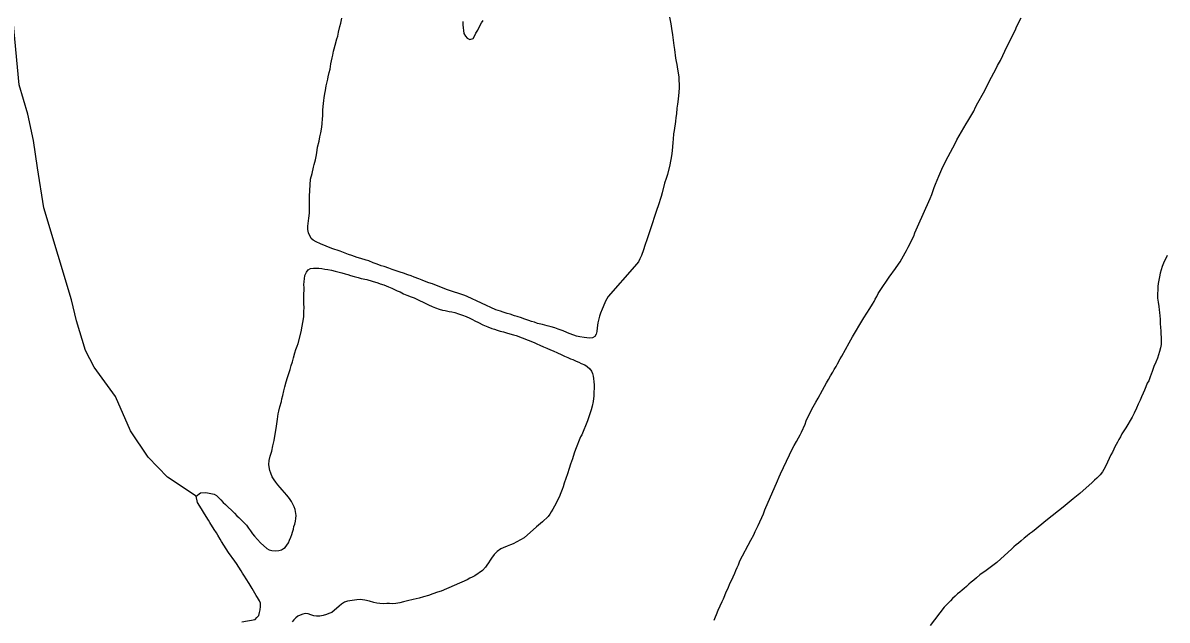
# Model space of a CAD drawing. Extents: x 3172297 to 3210190, y 958463 to 983887.
# Drawn here: x 3206457 to 3207856, y 977230 to 977960 of the extents above; entities that cross this region are included whole.
import ezdxf

# ---------------------------------------------------------------- set-up
doc = ezdxf.new("R2010")
doc.units = 0
doc.layers.add('V-TOPO-SHOR', color=7, linetype='Continuous')

msp = doc.modelspace()

# ---------------------------------------------------------------- linework, layer by layer
at = {"layer": 'V-TOPO-SHOR'}
for points in [[(3206669.1, 977381.8), (3206633.8, 977404.8), (3206610.3, 977429.2), (3206588.6, 977461.6), (3206570.4, 977503.5), (3206544.3, 977539.3), (3206533.9, 977559.4), (3206522.7, 977596), (3206516.6, 977621.3), (3206500.2, 977675.4), (3206482.9, 977733.9), (3206475.2, 977782.7), (3206470, 977815.9), (3206463.1, 977848.2), (3206452.7, 977884), (3206445.1, 977961.6), (3206441, 978075), (3206438.6, 978168.3), (3206446.6, 978241.5), (3206452.9, 978306.9), (3206464.4, 978361.8), (3206483.7, 978426.3), (3206501.3, 978484.7)], [(3206870.2, 977671.8), (3206865.8, 977673.3), (3206859.4, 977675.7), (3206855.4, 977677), (3206845.1, 977680.8), (3206835, 977684.3), (3206828, 977686.9), (3206821, 977689.9), (3206815.8, 977692.3), (3206812.2, 977694.2), (3206809.7, 977696.3), (3206806.1, 977703.1), (3206805.5, 977707.2), (3206805.6, 977711.6), (3206806.9, 977721.1), (3206807.4, 977727.4), (3206807.6, 977730.6), (3206807.6, 977735.5), (3206807.7, 977739.1), (3206807.7, 977744.4), (3206807.5, 977748.2), (3206808.7, 977768.7), (3206810.7, 977775.8), (3206812.5, 977783.4), (3206813.3, 977786.8), (3206814.8, 977792.3), (3206815.7, 977796.5), (3206816.4, 977800.8), (3206817.5, 977807.9), (3206819.2, 977815.3), (3206820.3, 977820.4), (3206821.2, 977825.5), (3206822.5, 977832.4), (3206823, 977836.7), (3206823.5, 977842.6), (3206823.7, 977846.2), (3206823.7, 977849.8), (3206824, 977852.9), (3206824.2, 977857.4), (3206825.1, 977864.8), (3206825.4, 977868.2), (3206826.2, 977873.6), (3206826.9, 977877.2), (3206828, 977882.9), (3206828.7, 977886.1), (3206829.8, 977890.8), (3206830.4, 977893.7), (3206831.5, 977899.2), (3206832.6, 977903), (3206833.7, 977909.5), (3206835.2, 977917.1), (3206835.9, 977920.1), (3206837, 977925), (3206837.6, 977927.9), (3206838.7, 977932.3), (3206841.1, 977940.2), (3206842, 977943.5), (3206843.1, 977948.4), (3206844.6, 977955.4), (3206845.7, 977959.4), (3206847.2, 977965.5)], [(3207247.4, 977966.7), (3207249.2, 977958.4), (3207250, 977952.9), (3207251.4, 977944.9), (3207253, 977932), (3207253.6, 977927.3), (3207255, 977916.5), (3207255.6, 977912.5), (3207256.5, 977908.7)], [(3207529.4, 977667.8), (3207531.7, 977671.7), (3207535.7, 977678.7), (3207537.4, 977681.7), (3207539.5, 977685.9), (3207541.6, 977690.2), (3207543.8, 977694.8), (3207546.1, 977699.3), (3207547.6, 977703.3), (3207550.9, 977710.4), (3207566.2, 977745.3), (3207568.1, 977749.9), (3207569.9, 977754.8), (3207571.1, 977758.5), (3207572.7, 977762.6), (3207576.8, 977772.6), (3207580.4, 977781.2), (3207583.7, 977787.9), (3207588.4, 977796.5), (3207596.8, 977812.4), (3207598.9, 977816.7), (3207610.1, 977836.5), (3207612.2, 977839.8), (3207614.6, 977843.7), (3207617.3, 977847.9), (3207619.5, 977851.7), (3207621.8, 977856.7), (3207624.6, 977862.2), (3207631.2, 977874.1), (3207638, 977887), (3207639.3, 977889.8), (3207641.3, 977893.5), (3207644, 977898.7), (3207646.3, 977903.1), (3207648.6, 977907.7), (3207652.1, 977913.7), (3207660.5, 977931.2), (3207670.3, 977951.3), (3207671.9, 977955), (3207677.5, 977965.7)], [(3206994.8, 977961.4), (3206994.8, 977957.4), (3206995.4, 977953.6), (3206995.6, 977950.2), (3206996.2, 977946.8), (3206998.3, 977943.6), (3207000.4, 977941.1), (3207003.7, 977939.4), (3207007.6, 977940.6), (3207009.5, 977944.2), (3207010.8, 977946.9), (3207013.1, 977950.9), (3207015.3, 977955.3), (3207017.6, 977959.6), (3207020, 977962.7)], [(3207256.5, 977908.7), (3207257.5, 977903.2), (3207258.9, 977893.7), (3207259.1, 977889.8), (3207259.2, 977884.3), (3207259.2, 977880.8), (3207259, 977874.8), (3207258.7, 977871), (3207258, 977866.6), (3207257.4, 977860.3), (3207256.7, 977855.4), (3207256.2, 977848.4), (3207255.5, 977844), (3207254.9, 977839.3), (3207253.3, 977828.3), (3207252.6, 977824.1), (3207252, 977817.6), (3207251.7, 977813.6), (3207251, 977803.2), (3207250.1, 977797.1), (3207248.1, 977786.5), (3207245.1, 977774.5), (3207243.6, 977769.6), (3207241.6, 977763.9), (3207238.8, 977752.3), (3207237.5, 977747.5), (3207233.6, 977736.3), (3207231.9, 977731.9), (3207229.5, 977724.5), (3207225.8, 977712.9), (3207224.3, 977708.2), (3207220.2, 977695.8), (3207217.4, 977687.8), (3207215.8, 977682.7), (3207213.2, 977675.5), (3207211.5, 977671.5), (3207209.8, 977667.9), (3207204.9, 977662.1), (3207172.7, 977625.5), (3207169.5, 977619.8), (3207166.3, 977613.1), (3207165.2, 977610.1), (3207163.2, 977605.1), (3207162.1, 977601.7), (3207160, 977593.2), (3207159.3, 977587.3), (3207158.8, 977582.7), (3207158, 977579.5), (3207156.2, 977576.6), (3207153.3, 977574.9), (3207150.1, 977574.5), (3207146.5, 977574.9), (3207143.1, 977575.4), (3207137.8, 977576.1), (3207133.8, 977577.2), (3207130.7, 977578.2), (3207125, 977580.4), (3207122, 977581.5), (3207117.4, 977583.4), (3207111.3, 977585.8), (3207107.3, 977587.1), (3207103, 977588.4), (3207098.2, 977589.7), (3207092.3, 977591.2), (3207086.4, 977592.7), (3207082.4, 977594), (3207078.8, 977595.1), (3207075.6, 977596.4), (3207069.5, 977598.4), (3207066.5, 977599.4), (3207061.5, 977601), (3207058.1, 977602), (3207052.8, 977603.8), (3207049.2, 977604.9), (3207044.2, 977606.4), (3207040.8, 977607.5), (3207035.1, 977609.4), (3207000.3, 977625.5), (3206997.4, 977626.6), (3206976.4, 977633.8), (3206962.6, 977639.1), (3206957.9, 977640.9), (3206953.5, 977642.4), (3206950.3, 977643.5), (3206945.1, 977645.4), (3206941.3, 977646.9), (3206935.4, 977649.1), (3206931.6, 977650.6), (3206927.8, 977652.1), (3206922.3, 977654), (3206918.5, 977655.3), (3206914.5, 977656.6), (3206908.6, 977658.6), (3206904.6, 977660.1), (3206898.7, 977662), (3206895.3, 977663.1), (3206890.4, 977664.9), (3206885.4, 977666.8), (3206879.9, 977668.9), (3206876.7, 977670), (3206870.2, 977671.8)], [(3207855.8, 977675.4), (3207854.5, 977672.6), (3207852.7, 977669.2), (3207851.3, 977666.1), (3207849.8, 977662.3), (3207848.6, 977658.2), (3207847.4, 977653.9), (3207846.5, 977649.6), (3207845.9, 977645.5), (3207844.9, 977641.3), (3207844.6, 977637.8), (3207844.3, 977633.5), (3207844.1, 977628.6), (3207844.2, 977623.3), (3207844.9, 977618.6), (3207845.6, 977613.5), (3207846.2, 977609.2), (3207846.6, 977606.1), (3207847, 977602.1), (3207847.3, 977597.9), (3207847.5, 977592.7), (3207847.8, 977587.5)], [(3206777.9, 977319.2), (3206781.9, 977324.8), (3206783.1, 977328), (3206784.8, 977331.6), (3206785.8, 977334.7), (3206786.6, 977337.9), (3206787.8, 977341.6), (3206788.5, 977344.6), (3206789.4, 977347.7), (3206790.4, 977351), (3206791, 977354.5), (3206791.2, 977358.3), (3206790, 977365.4), (3206788.7, 977368.6), (3206787.3, 977371.8), (3206785.5, 977375.3), (3206782.9, 977378.8), (3206780, 977382.8), (3206777.1, 977386), (3206774.1, 977389.4), (3206771.5, 977392.3), (3206768.8, 977395.4), (3206766.3, 977398.6), (3206764.3, 977401.7), (3206762, 977405.5), (3206760.1, 977409.9), (3206759.2, 977413), (3206758.2, 977417.4), (3206757.7, 977420.5), (3206758.4, 977425.1), (3206759.6, 977430.6), (3206761.3, 977436.7), (3206762.9, 977443.3), (3206764.4, 977449.5), (3206767.1, 977467), (3206768.5, 977475.9), (3206769.4, 977482.4), (3206770.1, 977485.7), (3206771.3, 977490.8), (3206773.1, 977497.4), (3206773.9, 977500.5), (3206774.9, 977504.7), (3206776.3, 977510.2), (3206777.5, 977515.4), (3206779.1, 977521.5), (3206780.8, 977526.8), (3206782.4, 977531.7), (3206784, 977536.4), (3206785.3, 977541.4), (3206786.8, 977545.8), (3206788.1, 977550.7), (3206789.7, 977556.6), (3206791, 977561), (3206792.5, 977564.8), (3206793.7, 977568.2), (3206797.4, 977582.2), (3206800.5, 977600.8), (3206800.8, 977603.9), (3206800.8, 977607.2), (3206800.9, 977612), (3206800.5, 977616.4), (3206800.6, 977621.2), (3206800.7, 977625.6), (3206800.8, 977628.7), (3206800.9, 977633.1), (3206800.9, 977636.6), (3206800.8, 977639.7), (3206800.9, 977643.7), (3206801.3, 977647.2), (3206801.8, 977651), (3206803.8, 977655.3), (3206805.8, 977658), (3206808.9, 977659.6), (3206812.3, 977660.2), (3206815.5, 977660.2), (3206818.9, 977660.1), (3206822.6, 977659.6), (3206826.1, 977659.1), (3206830, 977658.6), (3206834.5, 977657.5), (3206839.1, 977656.3), (3206842.2, 977655.6), (3206847, 977654.3), (3206851.1, 977653.1), (3206854.5, 977652.2), (3206857.7, 977651.2), (3206862, 977650), (3206867, 977648.8), (3206870.8, 977647.7), (3206877.8, 977646.3), (3206884.2, 977644.3), (3206891, 977642.1), (3206893.8, 977641.1), (3206898.2, 977639.6), (3206904.2, 977637.3), (3206908, 977635.7), (3206911.4, 977634.1), (3206914.7, 977632.5), (3206918.2, 977631.1), (3206922.5, 977628.9), (3206926.4, 977627.2)], [(3207302.3, 977230.2), (3207303.8, 977234.2), (3207305.1, 977237.4), (3207307.2, 977242.4), (3207309.5, 977247.8), (3207311.8, 977252.9), (3207313.6, 977256.4), (3207315.2, 977260.6), (3207317, 977264.8), (3207319.1, 977269.4), (3207321.5, 977275), (3207323.6, 977279.7), (3207325.3, 977283.3), (3207327.4, 977287.7), (3207328.7, 977290.8), (3207330.3, 977294.6), (3207331.8, 977297.9), (3207333.6, 977302.6), (3207346.8, 977327.8), (3207350.5, 977334.5), (3207352.3, 977338.7), (3207354.3, 977342.6), (3207355.8, 977345.9), (3207362.4, 977360.2), (3207364.2, 977365.2), (3207379.4, 977400.6), (3207381.7, 977405.4), (3207383.2, 977409), (3207394.3, 977432.1), (3207397.3, 977438.1), (3207400.1, 977443.4), (3207403, 977448.4), (3207405.4, 977452.9), (3207407.3, 977456.7), (3207409, 977459.9), (3207413.2, 977469.7), (3207414.7, 977473.9), (3207421.6, 977487.9), (3207426.6, 977496.5), (3207429.3, 977501.3), (3207434.7, 977511.2), (3207436.9, 977515.5), (3207439.6, 977520.2), (3207441.8, 977524.2), (3207444.4, 977528.6), (3207447.2, 977533), (3207449, 977536.4), (3207451.1, 977540.1), (3207453.1, 977543.3), (3207456.2, 977549.3), (3207458.3, 977552.7), (3207467, 977568.8), (3207471.4, 977576.1), (3207473.8, 977580.3), (3207476.2, 977584.4), (3207479, 977589.1), (3207481.4, 977593.4), (3207485, 977599.4), (3207488.6, 977605), (3207492.3, 977610.7), (3207495.6, 977616), (3207497.6, 977619.6), (3207499.1, 977622.4), (3207501, 977625.7), (3207502.8, 977629), (3207505.1, 977632.8), (3207516.1, 977649.1), (3207523.9, 977659.9), (3207527.5, 977665), (3207529.4, 977667.8)], [(3206926.4, 977627.2), (3206931.7, 977625.2), (3206935.6, 977623.7), (3206938.7, 977622.1), (3206941.9, 977620.8), (3206946.4, 977618.7), (3206949.1, 977617.3), (3206953.1, 977615.5), (3206957.5, 977613.3), (3206961.4, 977611.5), (3206965.9, 977609.9), (3206970.1, 977609), (3206973.4, 977608.3), (3206978.4, 977607.4), (3206981.6, 977606.6), (3206985, 977605.8), (3206989.6, 977604.5), (3206994.4, 977602.9), (3206999.2, 977600.9), (3207003.7, 977598.9), (3207006.7, 977597.5), (3207009.8, 977595.7), (3207014, 977593.6), (3207019.3, 977591.1), (3207025.7, 977588.5), (3207030.4, 977586.6), (3207033.7, 977585.5), (3207037, 977584.4), (3207040.7, 977583.2), (3207044.5, 977582.3), (3207048.2, 977581.2), (3207052.4, 977580.1), (3207056.7, 977578.9), (3207060.3, 977578), (3207082.1, 977569.5), (3207085.5, 977567.8), (3207089, 977566), (3207093.4, 977564.1), (3207097.8, 977562.3), (3207102.2, 977560.4), (3207105.2, 977559.1), (3207110.7, 977556.6), (3207115, 977554.6), (3207119.4, 977552.5), (3207123.1, 977550.9), (3207126.6, 977549.6), (3207129.6, 977548.4), (3207133.5, 977546.7), (3207136.6, 977545.5), (3207139.8, 977543.9), (3207144.1, 977542), (3207146.9, 977540.1), (3207150.1, 977537), (3207152.1, 977534.5), (3207153.3, 977531.4), (3207154.2, 977528.3), (3207154.7, 977525.2), (3207155.1, 977521.5), (3207155.3, 977517.5), (3207155.3, 977513.9), (3207155.2, 977508.4), (3207154.9, 977504.4), (3207154.2, 977497.5), (3207153.2, 977491.8), (3207152, 977487.3), (3207150.6, 977483.4), (3207149.3, 977479.9), (3207147.2, 977473.7), (3207140.3, 977456.8), (3207138.9, 977454.1), (3207132.8, 977438.7), (3207131.1, 977434.2), (3207129, 977427.2), (3207126.7, 977420.6), (3207125, 977415.3), (3207122.9, 977409), (3207120.9, 977403.1), (3207119, 977397.6), (3207117.5, 977393.2), (3207116.4, 977389.8), (3207114.8, 977385.7), (3207112.7, 977380.6), (3207110.3, 977376), (3207108.7, 977372.4), (3207107.1, 977369.4), (3207105, 977365.7), (3207103.1, 977362.6), (3207101.2, 977359.7), (3207099.1, 977357), (3207092.3, 977350.2), (3207084.9, 977344.3), (3207069.8, 977330.9), (3207056.6, 977323.6), (3207053.1, 977322.4), (3207049.1, 977320.7), (3207044.4, 977318.7), (3207041.6, 977317.4), (3207037, 977314.1), (3207033.4, 977310.5), (3207030.1, 977306.2), (3207028.3, 977303.4)], [(3207847.8, 977587.5), (3207848.2, 977583.5), (3207848.3, 977580.4), (3207848.7, 977575.2), (3207848.7, 977570.3), (3207848.4, 977567.1), (3207847.6, 977562.7), (3207846.5, 977558.5), (3207845.2, 977554.1), (3207844, 977550.4), (3207842, 977545.5), (3207839.6, 977540.1), (3207837.5, 977533.9), (3207835.2, 977527.3), (3207833.3, 977522.7), (3207831.6, 977519.5), (3207829.8, 977515.3), (3207828.1, 977511.2), (3207826.5, 977507.4), (3207824.5, 977503.2), (3207822.9, 977498.8), (3207820.6, 977494.1), (3207818.4, 977489.1), (3207815.4, 977483.1), (3207813.1, 977478), (3207805.2, 977465.2), (3207802.8, 977461.3), (3207800.5, 977457.9), (3207798.7, 977454.3), (3207796.9, 977451), (3207795.3, 977447.6), (3207792, 977441.8), (3207790.6, 977439), (3207789, 977435.6), (3207787.2, 977432), (3207785.1, 977427.7), (3207783, 977423.4), (3207780.4, 977417.8), (3207778.5, 977414.1), (3207776.8, 977411.3), (3207774, 977407.7), (3207770.1, 977403.8), (3207767.1, 977401.1), (3207764.1, 977398.3), (3207749.1, 977385.1), (3207745.2, 977381.8), (3207741.1, 977378.6), (3207728.6, 977368.4), (3207709.8, 977353.3), (3207691.4, 977338.3), (3207687.5, 977335.6), (3207684.7, 977333.4), (3207681.1, 977330.3), (3207677.4, 977327.3), (3207674, 977324.4), (3207671.3, 977322.4), (3207668.3, 977319.9), (3207665.9, 977317.4), (3207647.5, 977300.7), (3207634.5, 977291), (3207627.1, 977285.6), (3207622.8, 977282.1), (3207619.4, 977279.1), (3207616.5, 977276.8), (3207613.6, 977274.3), (3207610.6, 977271.5), (3207607.6, 977269), (3207605.2, 977266.8), (3207602.6, 977264.6), (3207599.7, 977262.3), (3207596.6, 977259.6), (3207593.6, 977256.7), (3207590.9, 977254.1), (3207589, 977251.7), (3207585.7, 977248.5), (3207583.2, 977246), (3207566.3, 977223.8)], [(3206724.9, 977228.4), (3206741, 977231.2), (3206743.3, 977233.4), (3206745.5, 977235.9), (3206746.6, 977239.6), (3206747.4, 977243.1), (3206747.8, 977247.1), (3206747.6, 977251), (3206746.3, 977253.7), (3206743.9, 977257.8), (3206742.4, 977260.5), (3206740.6, 977263.3), (3206737.4, 977268.9), (3206733.6, 977275), (3206730.2, 977280.6), (3206728, 977284), (3206725.8, 977287.5), (3206723.9, 977290.5), (3206718.3, 977299.3), (3206716.3, 977302.3), (3206708.5, 977312.9), (3206700.1, 977326.2), (3206698.3, 977329.2), (3206695.6, 977333.9), (3206693.7, 977337), (3206691.1, 977341.2), (3206685.8, 977349.6), (3206684.2, 977352.5), (3206679.2, 977360.2), (3206675.5, 977366.4), (3206670.8, 977373.9), (3206669.1, 977381.8), (3206674.1, 977385.6), (3206680.7, 977386.1), (3206690.9, 977384.3), (3206693.7, 977382.6), (3206696.7, 977379.6), (3206699.3, 977377.1), (3206702.1, 977374.1), (3206704.8, 977371.4), (3206708.3, 977368.3), (3206712.3, 977364.5), (3206716, 977360.8), (3206718.8, 977357.8), (3206721.3, 977355.6), (3206724.6, 977352.2), (3206727.7, 977349.1), (3206730.6, 977346.1), (3206733.1, 977342.8), (3206735.4, 977339.5), (3206738, 977335.8), (3206740.2, 977333), (3206747.5, 977324.8), (3206755.5, 977317.9), (3206758.3, 977316.3), (3206761.6, 977315.2), (3206766.1, 977314.9), (3206770, 977315.5), (3206773.2, 977316.2), (3206775.6, 977317.7), (3206777.9, 977319.2)], [(3207028.3, 977303.4), (3207026.5, 977300.5), (3207024.4, 977297.4), (3207022.5, 977295), (3207018.9, 977291), (3207009.5, 977284.3), (3207006.5, 977282.8), (3207003.5, 977281.4), (3207000.4, 977279.7), (3206968.4, 977265.9), (3206964.1, 977264.4), (3206958.1, 977262.3), (3206952.8, 977260.5), (3206946.8, 977258.6), (3206941.4, 977257.1), (3206934.2, 977255.6), (3206927.5, 977253.8), (3206922.3, 977252.6), (3206917.8, 977251.5), (3206913.2, 977250.7), (3206908.9, 977250.2), (3206905.5, 977250.6), (3206902.1, 977250.5), (3206897.7, 977250.3), (3206893.6, 977250.6), (3206889.7, 977251), (3206886.2, 977251.7), (3206880.8, 977253.3), (3206875.1, 977254.6), (3206869.5, 977255.4), (3206865.5, 977255.3), (3206853.8, 977253.5), (3206850.4, 977252.2), (3206846.8, 977250), (3206843.8, 977247.3), (3206834.9, 977239.7), (3206831.1, 977238.3), (3206828.3, 977237.2), (3206824.1, 977236), (3206820.2, 977235.2), (3206816.2, 977235.1), (3206812.7, 977235.6), (3206809.2, 977236.7), (3206805.8, 977237.9), (3206802.5, 977238.4), (3206799.4, 977237.7), (3206796, 977236.4), (3206793.2, 977235), (3206790.8, 977233.1), (3206788.4, 977230.7), (3206786.2, 977228.4)]]:
    msp.add_lwpolyline(points, dxfattribs=at)

doc.saveas('drawing.dxf')
